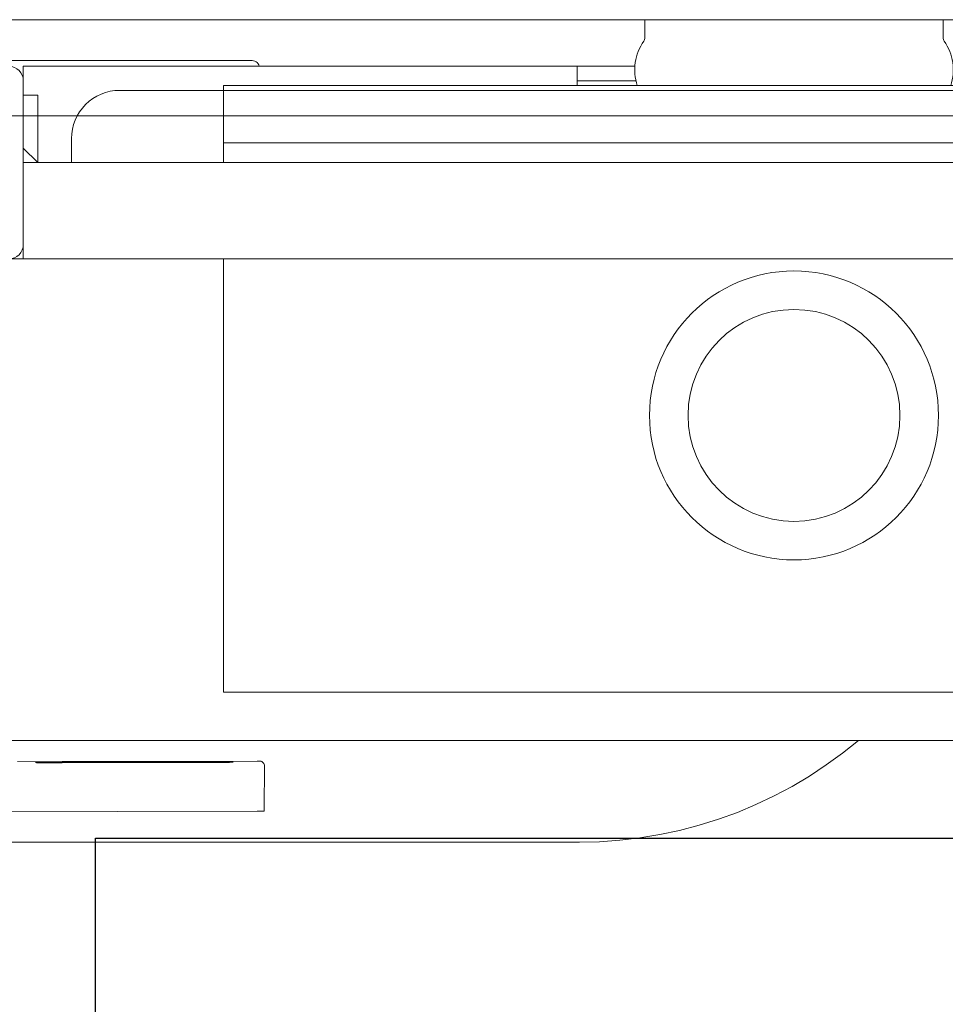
# Model space of a CAD drawing. Header units: millimetres. Extents: x 23192 to 177760, y -399809 to -79279.
# Tile 287 of 656: x 59560 to 59579, y -194579 to -194558. Entities that reach past the tile are written whole.
import ezdxf

# ---------------------------------------------------------------- set-up
doc = ezdxf.new("R2010")
doc.units = ezdxf.units.MM
doc.layers.get('0').update_dxf_attribs({"lineweight": 0})
doc.layers.add('!! 0_ Istn-sciany', color=3, linetype='Continuous', lineweight=30)
doc.layers.add('!! 2 ZABUDOWA GK-MDF', color=54, linetype='Continuous', lineweight=13)
doc.layers.add('!!_@ wypos sanit nd', color=7, linetype='Continuous', lineweight=0, plot=False)

# ---------------------------------------------------------------- blocks, each defined once
blk = doc.blocks.new('A$Cff2eaf8b')
for points in [[(-0.18941, 0.08863), (-0.04454, 0.08863), (-0.04035, 0.08853), (-0.03617, 0.08824), (-0.032, 0.08775), (-0.02786, 0.08707), (-0.02376, 0.08619), (-0.0197, 0.08513), (-0.0157, 0.08388), (-0.01176, 0.08244), (-0.00789, 0.08082), (-0.0041, 0.07902), (-0.0004, 0.07705), (0.0032, 0.0749), (0.0067, 0.0726), (0.01009, 0.07012), (0.01337, 0.0675)], [(-0.19839, 0.08237), (-0.11148, 0.08219)], [(-0.16124, 0.07188), (-0.11145, 0.07178), (-0.11127, 0.07178), (-0.11111, 0.07178), (-0.111, 0.07178), (-0.11083, 0.07179), (-0.11065, 0.07183), (-0.11049, 0.0719), (-0.11033, 0.072), (-0.1102, 0.07212), (-0.11009, 0.07227), (-0.11001, 0.07243), (-0.10996, 0.07261), (-0.10995, 0.07279), (-0.10997, 0.08178), (-0.10998, 0.08217)], [(-0.12195, 0.07209), (-0.15195, 0.07215)], [(-0.15195, 0.07205), (-0.12195, 0.07199)], [(0.16493, 0.0675), (-0.16477, 0.0675)], [(-0.11847, -0.0325), (-0.11847, 0.0575), (0.11153, 0.0575), (0.11153, -0.0325)], [(-0.16, -0.0355), (-0.16, -0.0325), (0.16, -0.0325), (0.16, -0.0355)], [(-0.16, -0.0485), (-0.16, -0.0365)], [(0.16, -0.0555), (0.157, -0.0525), (0.16, -0.0525), (-0.16, -0.0525), (-0.157, -0.0525), (-0.16, -0.0555)], [(-0.157, -0.0525), (-0.157, -0.0665), (-0.16, -0.0665)], [(0.10602, -0.0525), (0.10602, -0.05658), (-0.11847, -0.05658)], [(-0.03305, -0.0725), (-0.16, -0.0725), (-0.16, -0.0695)], [(-0.045, -0.0725), (-0.045, -0.0685)], [(-0.045, -0.0695), (-0.03283, -0.0695)]]:
    blk.add_lwpolyline(points)
for points in [[(-0.15993, -0.0325), (-0.17249, -0.0325, 0.405519), (-0.172, -0.032), (-0.172, -0.0313, 0.414214), (-0.1725, -0.0308), (-0.1875, -0.0308, 0.414214), (-0.188, -0.0313), (-0.188, -0.032, 0.405519), (-0.18751, -0.0325), (-0.19, -0.0325, -0.414214), (-0.2, -0.0225), (-0.2, 0.0575, -0.266001), (-0.19506, 0.06612)], [(-0.15, -0.0525), (-0.15, -0.0575, 0.414214), (-0.14, -0.0675), (-0.11847, -0.0675), (-0.11847, -0.0525)], [(-0.04, -0.0685), (-0.03255, -0.0685, 0.236962), (-0.03118, -0.07775, -0.154353), (-0.031, -0.07832), (-0.031, -0.08218), (0.031, -0.08218), (0.031, -0.07832, -0.154353), (0.03118, -0.07775, 0.236962), (0.03255, -0.0685), (0.04, -0.0685)], [(-0.1633, -0.0727, 0.412536), (-0.1623, -0.0737), (-0.11251, -0.0737), (-0.11222, -0.07367), (-0.11194, -0.07358), (-0.11168, -0.07345), (-0.11145, -0.07326), (-0.11126, -0.07304), (-0.11112, -0.07278), (-0.11104, -0.0725)]]:
    blk.add_lwpolyline(points, format="xyb")
blk.add_lwpolyline([(-0.2, -0.0695), (-0.2, -0.0355, -0.414214), (-0.197, -0.0325), (-0.163, -0.0325, -0.414214), (-0.16, -0.0355), (-0.16, -0.0695, -0.414214), (-0.163, -0.0725), (-0.197, -0.0725, -0.414214)], format="xyb", close=True)
blk.add_lwpolyline([(-0.11847, -0.0685), (0.11153, -0.0685), (0.11153, -0.0675), (-0.11847, -0.0675)], close=True)
for radius in [0.03, 0.022]:
    blk.add_circle((0, 0), radius)
for centre, major_axis, start_param, end_param in [((-0.11148, 0.08218), (-0.0015, 0), 3.141878, 4.712682), ((-0.15195, 0.0721), (0.0055, -0.00001), 1.571085, 4.712678), ((-0.12195, 0.07204), (0.0055, -0.00001), 4.712678, 7.854271)]:
    blk.add_ellipse(centre, major_axis=major_axis, ratio=0.008726, start_param=start_param, end_param=end_param)

msp = doc.modelspace()

# ---------------------------------------------------------------- linework, layer by layer
at = {"layer": '!! 0_ Istn-sciany'}
for points in [[(59561.56735, -194621.12813), (59561.56735, -194575.12813)], [(59561.56735, -194575.12813), (59599.56735, -194575.12813)]]:
    msp.add_lwpolyline(points, dxfattribs=at)
at = {"layer": '!! 2 ZABUDOWA GK-MDF'}
for points in [[(59522.56735, -194558.12813), (59629.56735, -194558.12813)], [(59522.56735, -194560.12813), (59629.56735, -194560.12813)]]:
    msp.add_lwpolyline(points, dxfattribs=at)

# ---------------------------------------------------------------- block references
at = {"layer": '!!_@ wypos sanit nd', "xscale": -100, "yscale": 100, "zscale": 100, "rotation": 180}
msp.add_blockref('A$Cff2eaf8b', (59576.06735, -194566.34613), dxfattribs=at)

doc.saveas('drawing.dxf')
